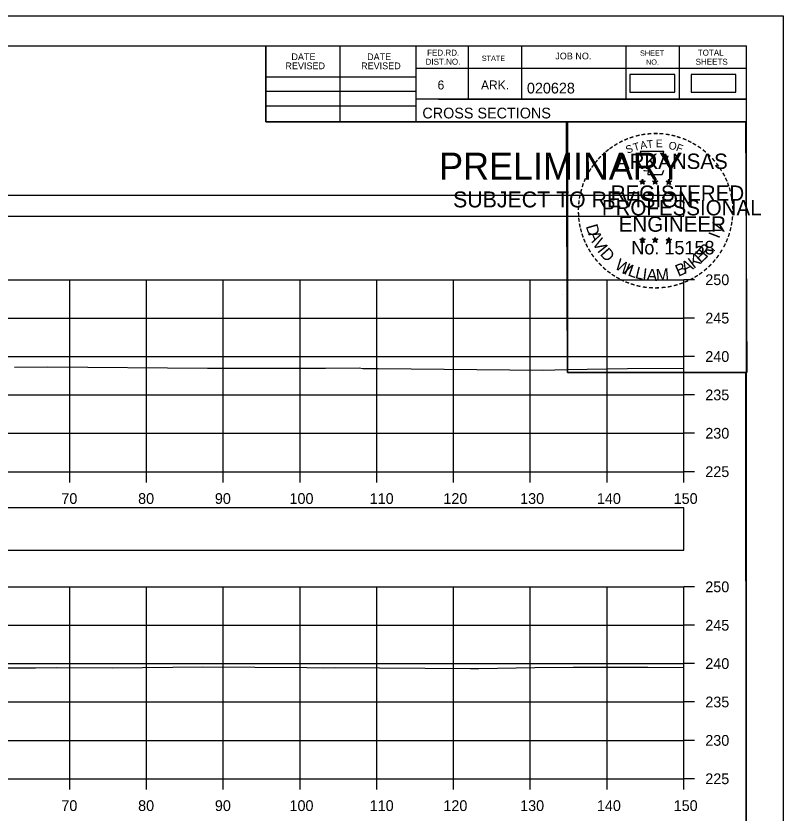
# Model space of a CAD drawing. Extents: x 1369627 to 1374022, y 380035 to 398173.
# Drawn here: x 1370242.2 to 1370342.2, y 380357.7 to 380461.5 of the extents above; entities that cross this region are included whole.
import ezdxf

# ---------------------------------------------------------------- set-up
doc = ezdxf.new("R2010")
doc.units = 0
for name, color, linetype in [('Default', 7, 'Continuous'), ('R_Axis', 7, 'Continuous'), ('R_Axis Annot', 7, 'Continuous'), ('R_Border', 7, 'Continuous'), ('R_Border PE', 7, 'Continuous'), ('R_Border Prem', 7, 'Continuous'), ('R_Exist Surface', 7, 'Continuous'), ('R_Grid', 7, 'Continuous'), ('R_No Plot', 7, 'Continuous')]:
    doc.layers.add(name, color=color, linetype=linetype)

msp = doc.modelspace()

# ---------------------------------------------------------------- linework, layer by layer
at = {"layer": 'Default'}
for points in [[(1370322.23, 380451.62), (1370328.06, 380451.62), (1370328.06, 380453.93), (1370322.23, 380453.93)], [(1370330.19, 380451.62), (1370336.03, 380451.62), (1370336.03, 380453.93), (1370330.19, 380453.93)], [(1370029.24, 380435.47), (1370329.24, 380435.47), (1370329.24, 380438.18), (1370029.24, 380438.18)], [(1370029.24, 380391.98), (1370329.24, 380391.98), (1370329.24, 380397.5), (1370029.24, 380397.5)]]:
    msp.add_lwpolyline(points, close=True, dxfattribs=at)
at = {"layer": 'R_Axis'}
for p, q in [((1370329.24, 380402.19), (1370329.24, 380427.19)), ((1370330.64, 380427.19), (1370329.24, 380427.19)), ((1370330.64, 380422.19), (1370329.24, 380422.19)), ((1370330.64, 380417.19), (1370329.24, 380417.19)), ((1370330.64, 380412.19), (1370329.24, 380412.19)), ((1370330.64, 380407.19), (1370329.24, 380407.19)), ((1370029.24, 380402.19), (1370329.24, 380402.19)), ((1370249.24, 380400.79), (1370249.24, 380402.19)), ((1370259.24, 380400.79), (1370259.24, 380402.19)), ((1370269.24, 380400.79), (1370269.24, 380402.19)), ((1370279.24, 380400.79), (1370279.24, 380402.19)), ((1370289.24, 380400.79), (1370289.24, 380402.19)), ((1370299.24, 380400.79), (1370299.24, 380402.19)), ((1370309.24, 380400.79), (1370309.24, 380402.19)), ((1370319.24, 380400.79), (1370319.24, 380402.19)), ((1370329.24, 380400.79), (1370329.24, 380402.19)), ((1370330.64, 380402.19), (1370329.24, 380402.19)), ((1370329.24, 380362.19), (1370329.24, 380387.19)), ((1370330.64, 380387.19), (1370329.24, 380387.19)), ((1370330.64, 380382.19), (1370329.24, 380382.19)), ((1370330.64, 380377.19), (1370329.24, 380377.19)), ((1370330.64, 380372.19), (1370329.24, 380372.19)), ((1370330.64, 380367.19), (1370329.24, 380367.19)), ((1370029.24, 380362.19), (1370329.24, 380362.19)), ((1370249.24, 380360.79), (1370249.24, 380362.19)), ((1370259.24, 380360.79), (1370259.24, 380362.19)), ((1370269.24, 380360.79), (1370269.24, 380362.19)), ((1370279.24, 380360.79), (1370279.24, 380362.19)), ((1370289.24, 380360.79), (1370289.24, 380362.19)), ((1370299.24, 380360.79), (1370299.24, 380362.19)), ((1370309.24, 380360.79), (1370309.24, 380362.19)), ((1370319.24, 380360.79), (1370319.24, 380362.19)), ((1370329.24, 380360.79), (1370329.24, 380362.19)), ((1370330.64, 380362.19), (1370329.24, 380362.19))]:
    msp.add_line(p, q, dxfattribs=at)
at = {"layer": 'R_Border'}
for p, q in [((1370021.24, 380457.65), (1370337.42, 380457.65)), ((1370274.78, 380447.77), (1370274.78, 380457.65)), ((1370284.46, 380447.77), (1370284.46, 380457.65)), ((1370294.32, 380457.65), (1370294.32, 380447.77)), ((1370301.16, 380457.65), (1370301.16, 380450.71)), ((1370308.1, 380457.65), (1370308.1, 380450.71)), ((1370321.68, 380457.65), (1370321.68, 380450.71)), ((1370328.62, 380457.65), (1370328.62, 380450.71)), ((1370337.42, 380252.19), (1370337.42, 380457.65)), ((1370337.42, 380454.71), (1370294.32, 380454.71)), ((1370337.42, 380454.73), (1370337.42, 380454.73)), ((1370274.78, 380453.63), (1370294.32, 380453.63)), ((1370274.78, 380451.77), (1370294.32, 380451.77)), ((1370337.42, 380450.71), (1370294.32, 380450.71)), ((1370297.28, 380450.71), (1370337.42, 380450.71)), ((1370274.78, 380449.83), (1370294.32, 380449.83)), ((1370337.42, 380447.77), (1370274.78, 380447.77))]:
    msp.add_line(p, q, dxfattribs=at)
at = {"layer": 'R_Border PE'}
for p, q in [((1370323.5, 380440.03), (1370323.85, 380439.92)), ((1370323.5, 380440.03), (1370323.76, 380439.98)), ((1370323.5, 380440.03), (1370323.74, 380439.91)), ((1370323.64, 380439.62), (1370323.85, 380439.92)), ((1370323.64, 380439.62), (1370323.76, 380439.87)), ((1370323.64, 380439.62), (1370323.85, 380439.84)), ((1370323.85, 380440.28), (1370323.81, 380440.03)), ((1370323.85, 380439.92), (1370323.85, 380440.28)), ((1370323.85, 380440.28), (1370323.9, 380440.03)), ((1370324.2, 380440.03), (1370323.85, 380439.92)), ((1370324.07, 380439.62), (1370323.85, 380439.92)), ((1370324.07, 380439.62), (1370323.85, 380439.84)), ((1370324.2, 380440.03), (1370323.91, 380439.98)), ((1370324.07, 380439.62), (1370323.93, 380439.91)), ((1370324.2, 380440.03), (1370324, 380439.93)), ((1370325.17, 380440.03), (1370325.52, 380439.92)), ((1370325.17, 380440.03), (1370325.43, 380439.98)), ((1370325.17, 380440.03), (1370325.41, 380439.91)), ((1370325.31, 380439.62), (1370325.52, 380439.92)), ((1370325.31, 380439.62), (1370325.43, 380439.87)), ((1370325.31, 380439.62), (1370325.52, 380439.84)), ((1370325.52, 380440.28), (1370325.48, 380440.03)), ((1370325.52, 380439.92), (1370325.52, 380440.28)), ((1370325.52, 380440.28), (1370325.57, 380440.03)), ((1370325.87, 380440.03), (1370325.52, 380439.92)), ((1370325.74, 380439.62), (1370325.52, 380439.92)), ((1370325.74, 380439.62), (1370325.52, 380439.84)), ((1370325.87, 380440.03), (1370325.58, 380439.98)), ((1370325.74, 380439.62), (1370325.6, 380439.91)), ((1370325.87, 380440.03), (1370325.67, 380439.93)), ((1370326.94, 380440.02), (1370327.29, 380439.91)), ((1370326.94, 380440.02), (1370327.19, 380439.97)), ((1370326.94, 380440.02), (1370327.18, 380439.9)), ((1370327.07, 380439.61), (1370327.29, 380439.91)), ((1370327.07, 380439.61), (1370327.2, 380439.85)), ((1370327.07, 380439.61), (1370327.29, 380439.83)), ((1370327.29, 380440.27), (1370327.25, 380440.02)), ((1370327.29, 380439.91), (1370327.29, 380440.27)), ((1370327.29, 380440.27), (1370327.34, 380440.02)), ((1370327.63, 380440.02), (1370327.29, 380439.91)), ((1370327.5, 380439.61), (1370327.29, 380439.91)), ((1370327.5, 380439.61), (1370327.29, 380439.82)), ((1370327.63, 380440.02), (1370327.35, 380439.97)), ((1370327.5, 380439.61), (1370327.36, 380439.9)), ((1370327.63, 380440.02), (1370327.43, 380439.92)), ((1370323.5, 380432.46), (1370323.85, 380432.35)), ((1370323.5, 380432.46), (1370323.75, 380432.41)), ((1370323.5, 380432.46), (1370323.74, 380432.33)), ((1370323.63, 380432.05), (1370323.85, 380432.35)), ((1370323.85, 380432.71), (1370323.81, 380432.46)), ((1370323.85, 380432.35), (1370323.85, 380432.71)), ((1370323.85, 380432.71), (1370323.9, 380432.46)), ((1370324.2, 380432.46), (1370323.85, 380432.35)), ((1370324.06, 380432.05), (1370323.85, 380432.35)), ((1370324.2, 380432.46), (1370323.91, 380432.41)), ((1370324.06, 380432.05), (1370323.93, 380432.34)), ((1370324.2, 380432.46), (1370323.99, 380432.35)), ((1370325.17, 380432.46), (1370325.52, 380432.35)), ((1370325.17, 380432.46), (1370325.42, 380432.41)), ((1370325.17, 380432.46), (1370325.41, 380432.33)), ((1370325.3, 380432.05), (1370325.52, 380432.35)), ((1370325.52, 380432.71), (1370325.48, 380432.46)), ((1370325.52, 380432.35), (1370325.52, 380432.71)), ((1370325.52, 380432.71), (1370325.57, 380432.46)), ((1370325.87, 380432.46), (1370325.52, 380432.35)), ((1370325.73, 380432.05), (1370325.52, 380432.35)), ((1370325.87, 380432.46), (1370325.58, 380432.41)), ((1370325.73, 380432.05), (1370325.59, 380432.34)), ((1370325.87, 380432.46), (1370325.66, 380432.35)), ((1370326.94, 380432.45), (1370327.29, 380432.34)), ((1370326.94, 380432.45), (1370327.19, 380432.4)), ((1370326.94, 380432.45), (1370327.17, 380432.32)), ((1370327.07, 380432.04), (1370327.29, 380432.34)), ((1370327.29, 380432.7), (1370327.24, 380432.45)), ((1370327.29, 380432.34), (1370327.29, 380432.7)), ((1370327.29, 380432.7), (1370327.33, 380432.45)), ((1370327.63, 380432.45), (1370327.29, 380432.34)), ((1370327.5, 380432.04), (1370327.29, 380432.34)), ((1370327.63, 380432.45), (1370327.35, 380432.4)), ((1370327.5, 380432.04), (1370327.36, 380432.33)), ((1370327.63, 380432.45), (1370327.43, 380432.34)), ((1370323.63, 380432.05), (1370323.76, 380432.29)), ((1370323.63, 380432.05), (1370323.85, 380432.27)), ((1370324.06, 380432.05), (1370323.85, 380432.26)), ((1370325.3, 380432.05), (1370325.43, 380432.29)), ((1370325.3, 380432.05), (1370325.52, 380432.27)), ((1370325.73, 380432.05), (1370325.52, 380432.26)), ((1370327.07, 380432.04), (1370327.2, 380432.28)), ((1370327.07, 380432.04), (1370327.28, 380432.26)), ((1370327.5, 380432.04), (1370327.28, 380432.25))]:
    msp.add_line(p, q, dxfattribs=at)
for points in [[(1370323.55, 380443.91), (1370323.81, 380443.08)], [(1370327.06, 380442.99), (1370327.2, 380443.27), (1370326.51, 380443.25), (1370326.66, 380443.91), (1370323.55, 380443.91)], [(1370324.04, 380441.48), (1370324.04, 380441.4), (1370324.6, 380441.38), (1370324.55, 380440.91), (1370326.42, 380440.91), (1370326.62, 380441.44)], [(1370323.85, 380440.28), (1370324.07, 380439.62), (1370323.5, 380440.03), (1370324.2, 380440.03), (1370323.64, 380439.62), (1370323.85, 380440.28)], [(1370325.52, 380440.28), (1370325.74, 380439.62), (1370325.17, 380440.03), (1370325.87, 380440.03), (1370325.31, 380439.62), (1370325.52, 380440.28)], [(1370327.29, 380440.27), (1370327.5, 380439.61), (1370326.94, 380440.02), (1370327.63, 380440.02), (1370327.07, 380439.61), (1370327.29, 380440.27)], [(1370323.85, 380432.71), (1370324.06, 380432.05), (1370323.5, 380432.46), (1370324.2, 380432.46), (1370323.63, 380432.05), (1370323.85, 380432.71)], [(1370325.52, 380432.71), (1370325.73, 380432.05), (1370325.17, 380432.46), (1370325.87, 380432.46), (1370325.3, 380432.05), (1370325.52, 380432.71)], [(1370327.29, 380432.7), (1370327.5, 380432.04), (1370326.94, 380432.45), (1370327.63, 380432.45), (1370327.07, 380432.04), (1370327.29, 380432.7)]]:
    msp.add_lwpolyline(points, dxfattribs=at)
for centre, radius in [((1370323.85, 380439.92), 0.172), ((1370323.85, 380439.92), 0.145), ((1370323.85, 380439.92), 0.116), ((1370323.85, 380439.92), 0.0991), ((1370323.85, 380439.92), 0.0747), ((1370323.85, 380439.92), 0.0495), ((1370323.85, 380439.92), 0.0296), ((1370325.52, 380439.92), 0.172), ((1370325.52, 380439.92), 0.145), ((1370325.52, 380439.92), 0.116), ((1370325.52, 380439.92), 0.0991), ((1370325.52, 380439.92), 0.0747), ((1370325.52, 380439.92), 0.0495), ((1370325.52, 380439.92), 0.0296), ((1370327.29, 380439.91), 0.172), ((1370327.29, 380439.91), 0.145), ((1370327.29, 380439.91), 0.116), ((1370327.29, 380439.91), 0.0991), ((1370327.29, 380439.91), 0.0747), ((1370327.29, 380439.91), 0.0495), ((1370327.29, 380439.91), 0.0296), ((1370323.85, 380432.35), 0.172), ((1370323.85, 380432.35), 0.145), ((1370323.85, 380432.35), 0.116), ((1370323.85, 380432.35), 0.0991), ((1370323.85, 380432.35), 0.0747), ((1370323.85, 380432.35), 0.0495), ((1370323.85, 380432.35), 0.0296), ((1370325.52, 380432.35), 0.172), ((1370325.52, 380432.35), 0.145), ((1370325.52, 380432.35), 0.116), ((1370325.52, 380432.35), 0.0991), ((1370325.52, 380432.35), 0.0747), ((1370325.52, 380432.35), 0.0495), ((1370325.52, 380432.35), 0.0296), ((1370327.28, 380432.34), 0.172), ((1370327.28, 380432.34), 0.145), ((1370327.28, 380432.34), 0.116), ((1370327.28, 380432.34), 0.0991), ((1370327.28, 380432.34), 0.0747), ((1370327.28, 380432.34), 0.0495), ((1370327.28, 380432.34), 0.0296)]:
    msp.add_circle(centre, radius, dxfattribs=at)
at = {"layer": 'R_Exist Surface'}
for points in [[(1370242.06, 380415.82), (1370246.37, 380415.84), (1370267.2, 380415.69), (1370270.52, 380415.68), (1370272.34, 380415.68), (1370282.55, 380415.67), (1370286.95, 380415.7), (1370287.41, 380415.65), (1370289.41, 380415.63), (1370310.87, 380415.43), (1370313.99, 380415.49), (1370321.91, 380415.65), (1370329.24, 380415.68)], [(1370239.67, 380376.66), (1370244.8, 380376.65), (1370247.55, 380376.68), (1370254.8, 380376.63), (1370266.56, 380376.77), (1370280.14, 380376.68), (1370282.25, 380376.65), (1370283.69, 380376.68), (1370301.46, 380376.57), (1370302.52, 380376.57), (1370309.83, 380376.68), (1370314.81, 380376.71), (1370324.56, 380376.71), (1370329.24, 380376.69)]]:
    msp.add_lwpolyline(points, dxfattribs=at)
at = {"layer": 'R_Grid'}
for p, q in [((1370029.24, 380427.19), (1370329.24, 380427.19)), ((1370249.24, 380402.19), (1370249.24, 380427.19)), ((1370259.24, 380402.19), (1370259.24, 380427.19)), ((1370269.24, 380402.19), (1370269.24, 380427.19)), ((1370279.24, 380402.19), (1370279.24, 380427.19)), ((1370289.24, 380402.19), (1370289.24, 380427.19)), ((1370299.24, 380402.19), (1370299.24, 380427.19)), ((1370309.24, 380402.19), (1370309.24, 380427.19)), ((1370319.24, 380402.19), (1370319.24, 380427.19)), ((1370329.24, 380402.19), (1370329.24, 380427.19)), ((1370029.24, 380422.19), (1370329.24, 380422.19)), ((1370029.24, 380417.19), (1370329.24, 380417.19)), ((1370029.24, 380412.19), (1370329.24, 380412.19)), ((1370029.24, 380407.19), (1370329.24, 380407.19)), ((1370029.24, 380402.19), (1370329.24, 380402.19)), ((1370029.24, 380387.19), (1370329.24, 380387.19)), ((1370249.24, 380362.19), (1370249.24, 380387.19)), ((1370259.24, 380362.19), (1370259.24, 380387.19)), ((1370269.24, 380362.19), (1370269.24, 380387.19)), ((1370279.24, 380362.19), (1370279.24, 380387.19)), ((1370289.24, 380362.19), (1370289.24, 380387.19)), ((1370299.24, 380362.19), (1370299.24, 380387.19)), ((1370309.24, 380362.19), (1370309.24, 380387.19)), ((1370319.24, 380362.19), (1370319.24, 380387.19)), ((1370329.24, 380362.19), (1370329.24, 380387.19)), ((1370029.24, 380382.19), (1370329.24, 380382.19)), ((1370029.24, 380377.19), (1370329.24, 380377.19)), ((1370029.24, 380372.19), (1370329.24, 380372.19)), ((1370029.24, 380367.19), (1370329.24, 380367.19)), ((1370029.24, 380362.19), (1370329.24, 380362.19))]:
    msp.add_line(p, q, dxfattribs=at)
at = {"layer": 'R_No Plot'}
for p, q in [((1370008.84, 380461.55), (1370342.17, 380461.55)), ((1370313.45, 380425.32), (1370313.45, 380425.32))]:
    msp.add_line(p, q, dxfattribs=at)
for points in [[(1370008.83, 380461.55), (1370342.17, 380461.55), (1370342.17, 380248.21), (1370008.83, 380248.21)], [(1370255.16, 380457.65), (1370274.78, 380457.65), (1370274.78, 380447.77), (1370290.89, 380447.77), (1370314.09, 380447.77), (1370314.09, 380415.1), (1370337.3, 380415.1), (1370337.42, 380252.19), (1370021.24, 380252.19), (1370021.24, 380457.65)], [(1370313.95, 380447.77), (1370337.3, 380447.77), (1370337.44, 380415.1), (1370314.09, 380415.1)]]:
    msp.add_lwpolyline(points, close=True, dxfattribs=at)

# ---------------------------------------------------------------- texts
at = {"layer": 'R_Axis Annot'}
for s, p in [('250', (1370332.04, 380426.49)), ('245', (1370332.04, 380421.49)), ('240', (1370332.04, 380416.49)), ('235', (1370332.04, 380411.49)), ('230', (1370332.04, 380406.49)), ('225', (1370332.04, 380401.49)), ('70', (1370248.15, 380397.99)), ('80', (1370258.15, 380397.99)), ('90', (1370268.15, 380397.99)), ('100', (1370277.87, 380397.99)), ('110', (1370288.32, 380397.99)), ('120', (1370297.92, 380397.99)), ('130', (1370307.92, 380397.99)), ('140', (1370317.92, 380397.99)), ('150', (1370327.92, 380397.99)), ('250', (1370332.04, 380386.49)), ('245', (1370332.04, 380381.49)), ('240', (1370332.04, 380376.49)), ('235', (1370332.04, 380371.49)), ('230', (1370332.04, 380366.49)), ('225', (1370332.04, 380361.49)), ('70', (1370248.15, 380357.99)), ('80', (1370258.15, 380357.99)), ('90', (1370268.15, 380357.99)), ('100', (1370277.87, 380357.99)), ('110', (1370288.32, 380357.99)), ('120', (1370297.92, 380357.99)), ('130', (1370307.92, 380357.99)), ('140', (1370317.92, 380357.99)), ('150', (1370327.92, 380357.99))]:
    msp.add_text(s, height=1.4, dxfattribs=at).set_placement(p)
at = {"layer": 'R_Border'}
for s, height, p in [('DATE', 0.879, (1370278.12, 380455.79)), ('DATE', 0.879, (1370287.98, 380455.79)), ('FED.RD.', 0.782, (1370295.8, 380456.37)), ('STATE', 0.684, (1370302.92, 380455.69)), ('JOB NO.', 0.879, (1370312.5, 380455.89)), ('SHEET', 0.684, (1370323.54, 380456.37)), ('TOTAL', 0.782, (1370331.06, 380456.37)), ('REVISED', 0.879, (1370277.34, 380454.61)), ('REVISED', 0.879, (1370287.2, 380454.61)), ('DIST.NO.', 0.782, (1370295.6, 380455.19)), ('NO.', 0.684, (1370324.32, 380455.19)), ('SHEETS', 0.782, (1370330.78, 380455.19)), ('6', 1.17, (1370297.16, 380451.97)), ('ARK.', 1.172, (1370302.82, 380451.97)), ('020628', 1.4, (1370308.8, 380451.45)), ('CROSS SECTIONS', 1.4, (1370295.18, 380448.2))]:
    msp.add_text(s, height=height, rotation=360, dxfattribs=at).set_placement(p)
at = {"layer": 'R_Border PE'}
for s, height, rotation, p in [('-', 1.6, 19.1761, (1370322.29, 380445.03)), ('-', 1.6, 13.6301, (1370323.04, 380445.28)), ('-', 1.6, 10.2193, (1370323.72, 380445.44)), ('-', 1.6, 5.8968, (1370324.45, 380445.55)), ('-', 1.6, 0.1862, (1370325.22, 380445.62)), ('-', 1.6, 357.743, (1370325.95, 380445.61)), ('-', 1.6, 352.1617, (1370326.69, 380445.55)), ('-', 1.6, 347.2049, (1370327.41, 380445.44)), ('-', 1.6, 342.3362, (1370328.04, 380445.28)), ('-', 1.6, 34.0636, (1370320.43, 380444.08)), ('-', 1.6, 28.7918, (1370321.03, 380444.45)), ('-', 1.6, 24.3072, (1370321.66, 380444.77)), ('T', 1, 16.4036, (1370322.81, 380443.92)), ('A', 1, 11.2132, (1370323.64, 380444.17)), ('T', 1, 6.0228, (1370324.49, 380444.33)), ('E', 1, 0.8323, (1370325.59, 380444.44)), ('O', 1, 350.4515, (1370327.2, 380444.23)), ('F', 1, 340.0707, (1370328.15, 380444.01)), ('-', 1.6, 337.8551, (1370328.78, 380445.06)), ('-', 1.6, 334.1211, (1370329.41, 380444.79)), ('-', 1.6, 329.6409, (1370329.99, 380444.5)), ('-', 1.6, 42.9622, (1370318.94, 380442.89)), ('-', 1.6, 38.9507, (1370319.38, 380443.31)), ('-', 1.6, 36.2317, (1370319.85, 380443.68)), ('S', 1, 21.594, (1370321.9, 380443.59)), ('-', 1.6, 325.8627, (1370330.63, 380444.14)), ('-', 1.6, 320.5297, (1370331.24, 380443.72)), ('-', 1.6, 50.6142, (1370318.09, 380441.92)), ('-', 1.6, 48.423, (1370318.49, 380442.41)), ('ARKANSAS', 2, 360, (1370320.4, 380441.62)), ('-', 1.6, 315.5786, (1370331.84, 380443.23)), ('-', 1.6, 309.8797, (1370332.41, 380442.68)), ('-', 1.6, 58.0706, (1370317.35, 380440.83)), ('-', 1.6, 54.2325, (1370317.68, 380441.36)), ('-', 1.6, 306.6522, (1370332.93, 380442.08)), ('-', 1.4, 303.6753, (1370333.42, 380441.51)), ('-', 1.6, 62.8713, (1370317.04, 380440.22)), ('-', 1.6, 299.6684, (1370333.74, 380440.9)), ('-', 1.6, 72.3945, (1370316.56, 380438.98)), ('-', 1.6, 67.7743, (1370316.78, 380439.61)), ('-', 1.6, 294.6628, (1370334.06, 380440.29)), ('-', 1.6, 290.5728, (1370334.32, 380439.71)), ('-', 1.6, 75.461, (1370316.37, 380438.26)), ('REGISTERED', 2, 360, (1370319.72, 380437.47)), ('-', 1.6, 285.1233, (1370334.55, 380439.13)), ('-', 1.6, 85.1863, (1370316.16, 380436.86)), ('-', 1.6, 81.2013, (1370316.23, 380437.55)), ('PROFESSIONAL', 2, 360, (1370318.57, 380435.57)), ('-', 1.6, 280.5493, (1370334.75, 380438.39)), ('-', 1.6, 276.5962, (1370334.92, 380437.62)), ('-', 1.6, 89.0622, (1370316.13, 380436.16)), ('-', 1.6, 274.3301, (1370334.98, 380436.9)), ('-', 1.6, 94.1959, (1370316.17, 380435.43)), ('ENGINEER', 2, 360, (1370320.76, 380433.44)), ('-', 1.6, 263.5172, (1370334.99, 380435.6)), ('-', 1.6, 269.9407, (1370335.01, 380436.27)), ('-', 1.6, 98.9479, (1370316.24, 380434.76)), ('-', 1.6, 101.7149, (1370316.37, 380434.03)), ('D', 1.54, 286.2848, (1370316.46, 380434.17)), ('V', 1.54, 72.6573, (1370334.06, 380433.01)), ('-', 1.6, 260.9953, (1370334.92, 380434.95)), ('-', 1.6, 105.4578, (1370316.54, 380433.44)), ('I', 1.54, 69.0301, (1370333.83, 380432.47)), ('-', 1.6, 255.7626, (1370334.81, 380434.27)), ('-', 1.6, 109.0874, (1370316.75, 380432.81)), ('-', 1.6, 114.0643, (1370317.01, 380432.21)), ('A', 1.54, 292.7835, (1370316.76, 380433.17)), ('V', 1.54, 300.7936, (1370317.27, 380431.99)), ('-', 1.6, 247.8887, (1370334.41, 380432.88)), ('-', 1.6, 252.8681, (1370334.63, 380433.55)), ('-', 1.6, 115.7289, (1370317.31, 380431.59)), ('-', 1.6, 120.4471, (1370317.67, 380431.01)), ('I', 1.54, 308.3502, (1370317.9, 380430.95)), ('D', 1.54, 311.9774, (1370318.25, 380430.49)), ('No. 15158', 1.757, 360, (1370322.4, 380430.49)), ('R', 1.54, 50.3651, (1370332.18, 380429.98)), (',', 1.54, 57.4684, (1370332.91, 380430.86)), ('-', 1.6, 244.6197, (1370334.14, 380432.25)), ('-', 1.6, 125.8934, (1370318.07, 380430.44)), ('K', 1.54, 36.9143, (1370330.54, 380428.58)), ('E', 1.54, 44.0175, (1370331.45, 380429.27)), ('-', 1.6, 233.8452, (1370333.35, 380430.84)), ('-', 1.6, 239.0712, (1370333.75, 380431.5)), ('-', 1.6, 130.7181, (1370318.53, 380429.89)), ('-', 1.6, 134.2238, (1370319.05, 380429.35)), ('W', 1.54, 328.0731, (1370320.13, 380428.72)), ('I', 1.54, 336.6877, (1370321.32, 380428.01)), ('B', 1.54, 22.8589, (1370328.53, 380427.57)), ('A', 1.54, 28.9042, (1370329.42, 380427.95)), ('-', 1.6, 225.7653, (1370332.44, 380429.71)), ('-', 1.6, 231.2538, (1370332.92, 380430.28)), ('-', 1.6, 138.9338, (1370319.57, 380428.88)), ('-', 1.6, 144.6463, (1370320.13, 380428.48)), ('L', 1.54, 340.3149, (1370321.85, 380427.77)), ('L', 1.54, 346.6625, (1370322.81, 380427.42)), ('I', 1.54, 353.0101, (1370323.8, 380427.19)), ('A', 1.54, 356.6373, (1370324.37, 380427.1)), ('M', 1.54, 4.6473, (1370325.66, 380427.04)), ('-', 1.6, 215.7363, (1370331.37, 380428.73)), ('-', 1.6, 221.0851, (1370331.92, 380429.21)), ('-', 1.6, 148.0898, (1370320.69, 380428.11)), ('-', 1.6, 151.5704, (1370321.27, 380427.78)), ('-', 1.6, 154.6002, (1370321.79, 380427.53)), ('-', 1.6, 204.2516, (1370329.65, 380427.68)), ('-', 1.6, 207.3568, (1370330.28, 380428)), ('-', 1.6, 212.2491, (1370330.83, 380428.35)), ('-', 1.6, 158.5612, (1370322.42, 380427.28)), ('-', 1.6, 162.7983, (1370323.1, 380427.07)), ('-', 1.6, 167.5555, (1370323.82, 380426.9)), ('-', 1.6, 173.1155, (1370324.59, 380426.79)), ('-', 1.6, 176.5183, (1370325.34, 380426.74)), ('AAMU', 0.00002, 360, (1370325.45, 380427.04)), ('-', 1.6, 181.5918, (1370326.08, 380426.76)), ('-', 1.6, 185.8167, (1370326.89, 380426.84)), ('-', 1.6, 191.2858, (1370327.63, 380426.97)), ('-', 1.6, 195.4743, (1370328.36, 380427.17)), ('-', 1.6, 199.4643, (1370329.02, 380427.4))]:
    msp.add_text(s, height=height, rotation=rotation, dxfattribs=at).set_placement(p)
at = {"layer": 'R_Border Prem'}
for s, height, p in [('PRELIMINARY', 3.5, (1370297.37, 380440.24)), ('DWB', 0.01, (1370298.12, 380442.09)), ('SUBJECT TO REVISION', 2.0751, (1370299.18, 380436.61))]:
    msp.add_text(s, height=height, rotation=360, dxfattribs=at).set_placement(p)

doc.saveas('drawing.dxf')
